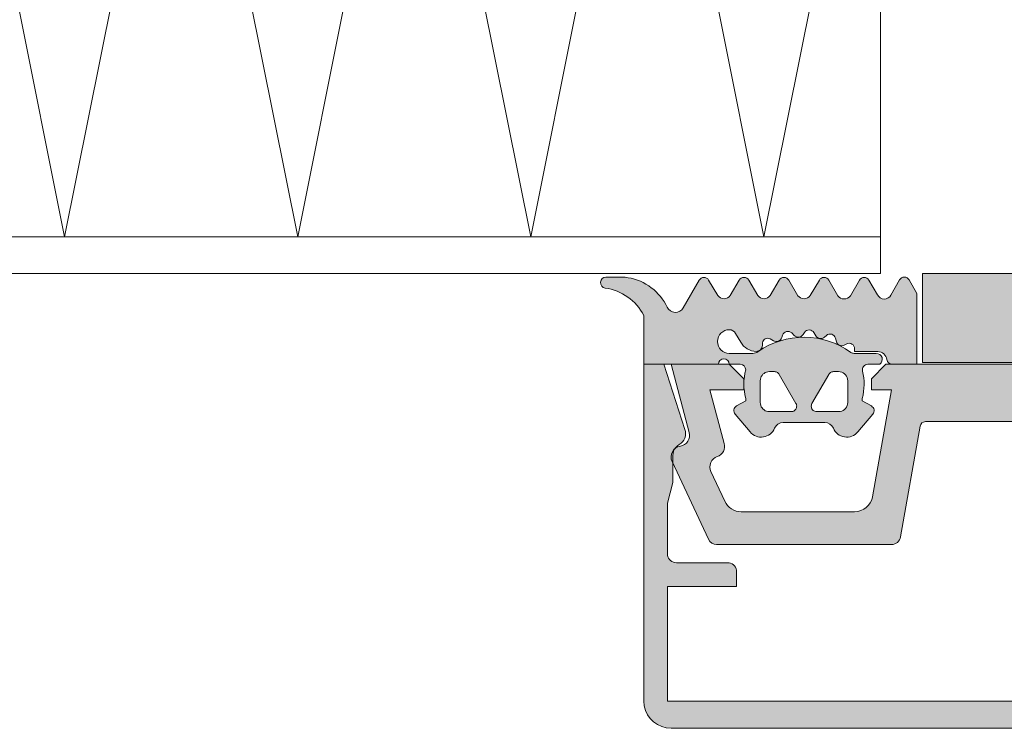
# Model space of a CAD drawing. Header units: metres. Extents: x -3.6 to 84.5, y -11 to 16.8.
# Tile 421 of 656: x 58.2657 to 58.3198, y -0.206 to -0.1671. Entities that reach past the tile are written whole.
import ezdxf

# ---------------------------------------------------------------- set-up
doc = ezdxf.new("R2010")
doc.units = ezdxf.units.M
doc.header["$MEASUREMENT"] = 0
doc.layers.add('301 - Elemente.Linie', color=7, linetype='Continuous')
doc.layers.add('302 - Elemente.Schraffur', color=7, linetype='Continuous')

msp = doc.modelspace()

# ---------------------------------------------------------------- hatches: boundary and pattern name
at = {"layer": '302 - Elemente.Schraffur', "linetype": 'Continuous', "lineweight": 5}
for points in [[(58.315289, -0.181), (58.315289, -0.1859), (58.334689, -0.1859), (58.334689, -0.181)], [(58.299989, -0.186), (58.299989, -0.2045), (58.300007, -0.204735), (58.300062, -0.204963), (58.300152, -0.205181), (58.300275, -0.205382), (58.300428, -0.205561), (58.300607, -0.205713), (58.300808, -0.205836), (58.301025, -0.205927), (58.301254, -0.205981), (58.301489, -0.206), (58.348489, -0.206), (58.348724, -0.205981), (58.348953, -0.205927), (58.34917, -0.205836), (58.349371, -0.205713), (58.34955, -0.205561), (58.349703, -0.205382), (58.349826, -0.205181), (58.349916, -0.204963), (58.349971, -0.204735), (58.349989, -0.2045), (58.349989, -0.186), (58.348888, -0.186), (58.347723, -0.189584), (58.347696, -0.189699), (58.347689, -0.189818), (58.347702, -0.189936), (58.347735, -0.190051), (58.347787, -0.190158), (58.347857, -0.190255), (58.347941, -0.190338), (58.348139, -0.190476), (58.348225, -0.190562), (58.348295, -0.190662), (58.348347, -0.190773), (58.348378, -0.190891), (58.348389, -0.191012), (58.348389, -0.1925), (58.348689, -0.19362), (58.348689, -0.1964), (58.348683, -0.196478), (58.348665, -0.196554), (58.348634, -0.196627), (58.348594, -0.196694), (58.348543, -0.196753), (58.348483, -0.196804), (58.348416, -0.196845), (58.348344, -0.196875), (58.348267, -0.196894), (58.348189, -0.1969), (58.345389, -0.1969), (58.345311, -0.196906), (58.345234, -0.196924), (58.345162, -0.196954), (58.345095, -0.196995), (58.345035, -0.197046), (58.344984, -0.197106), (58.344943, -0.197173), (58.344913, -0.197245), (58.344895, -0.197322), (58.344889, -0.1974), (58.344889, -0.1982), (58.348689, -0.1982), (58.348689, -0.2045), (58.301289, -0.2045), (58.301289, -0.1982), (58.305089, -0.1982), (58.305089, -0.1974), (58.305083, -0.197322), (58.305065, -0.197245), (58.305034, -0.197173), (58.304994, -0.197106), (58.304943, -0.197046), (58.304883, -0.196995), (58.304816, -0.196954), (58.304744, -0.196924), (58.304667, -0.196906), (58.304589, -0.1969), (58.301789, -0.1969), (58.301711, -0.196894), (58.301634, -0.196875), (58.301562, -0.196845), (58.301495, -0.196804), (58.301435, -0.196753), (58.301384, -0.196694), (58.301343, -0.196627), (58.301313, -0.196554), (58.301295, -0.196478), (58.301289, -0.1964), (58.301289, -0.19362), (58.301589, -0.1925), (58.301589, -0.191012), (58.3016, -0.190891), (58.301631, -0.190773), (58.301683, -0.190662), (58.301753, -0.190562), (58.301839, -0.190476), (58.302037, -0.190338), (58.302121, -0.190255), (58.302191, -0.190158), (58.302243, -0.190051), (58.302276, -0.189936), (58.302289, -0.189818), (58.302282, -0.189699), (58.302255, -0.189584), (58.30109, -0.186)], [(58.315166, -0.189398, -0.36397), (58.315461, -0.18915), (58.324739, -0.18915, -0.8), (58.325239, -0.18915), (58.334517, -0.18915, -0.36397), (58.334812, -0.189398), (58.335886, -0.195487, 0.36397), (58.336378, -0.1959), (58.345988, -0.1959, 0.291473), (58.346441, -0.195611), (58.348433, -0.191341, 0.501627), (58.347977, -0.190493, -0.448151), (58.347486, -0.189745), (58.348489, -0.186), (58.345289, -0.186), (58.344489, -0.1868), (58.344489, -0.1874), (58.346354, -0.1874), (58.345565, -0.190345, 0.394822), (58.345951, -0.191068, -0.446174), (58.346301, -0.191889), (58.34554, -0.193523, -0.291473), (58.344633, -0.1941), (58.338409, -0.1941, -0.36397), (58.337425, -0.193274), (58.336389, -0.1874), (58.337489, -0.1874), (58.337489, -0.1868), (58.336689, -0.186), (58.313289, -0.186), (58.312489, -0.1868), (58.312489, -0.1874), (58.313589, -0.1874), (58.312553, -0.193274, -0.36397), (58.311569, -0.1941), (58.305345, -0.1941, -0.291473), (58.304438, -0.193523), (58.303677, -0.191889, -0.446174), (58.304027, -0.191068, 0.394822), (58.304413, -0.190345), (58.303624, -0.1874), (58.305489, -0.1874), (58.305489, -0.1868), (58.304689, -0.186), (58.301489, -0.186), (58.302492, -0.189745, -0.448151), (58.302001, -0.190493, 0.501627), (58.301545, -0.191341), (58.303537, -0.195611, 0.291473), (58.30399, -0.1959), (58.3136, -0.1959, 0.36397), (58.314092, -0.195487)]]:
    msp.add_hatch(color=7, dxfattribs=at).paths.add_polyline_path(points)
h = msp.add_hatch(color=7, dxfattribs=at)
h.paths.add_polyline_path([(58.297917, -0.18121, 0.930406), (58.297873, -0.181807, -0.240315), (58.299989, -0.183309), (58.299989, -0.185999), (58.304089, -0.185999, -1), (58.304689, -0.185999), (58.305294, -0.185999, -0.409499), (58.305589, -0.186299, 0.127235), (58.305589, -0.187872), (58.305589, -0.187999), (58.305089, -0.188288, 0.466227), (58.305009, -0.188741), (58.305826, -0.189714, 0.562251), (58.307177, -0.189507, -0.302762), (58.307638, -0.189199), (58.30994, -0.189199, -0.302777), (58.310401, -0.189507, 0.562174), (58.311752, -0.189714), (58.312569, -0.188741, 0.466377), (58.312489, -0.188288), (58.311989, -0.187999), (58.311989, -0.187872, 0.12137), (58.312006, -0.186368, -0.483406), (58.312298, -0.185999), (58.312949, -0.185999, 0.732626), (58.312759, -0.185399), (58.311541, -0.185399, -0.157674), (58.311365, -0.185343, 0.319713), (58.30626, -0.185309, -0.154263), (58.305973, -0.185399), (58.304689, -0.185399, -1), (58.304689, -0.184099, -0.267978), (58.305035, -0.184299), (58.305317, -0.184787, 0.264074), (58.306168, -0.185287, 0.403109), (58.306511, -0.184966), (58.306519, -0.184822, -0.55988), (58.306927, -0.184601), (58.307113, -0.184708, 0.47692), (58.307571, -0.184532), (58.307616, -0.184395, -0.560029), (58.308113, -0.184276), (58.308255, -0.184417, 0.47708), (58.308743, -0.184366), (58.308822, -0.184245, -0.560017), (58.309333, -0.184258), (58.309433, -0.184431, 0.476948), (58.309918, -0.184508), (58.310025, -0.184412, -0.560069), (58.310516, -0.184557), (58.310569, -0.184757, 0.476951), (58.310995, -0.184947), (58.311133, -0.184877, -0.559911), (58.311569, -0.185144), (58.311569, -0.185299), (58.312841, -0.185299, -0.378044), (58.313338, -0.185737, 0.377911), (58.313635, -0.185999), (58.314989, -0.185999), (58.314989, -0.182104), (58.314563, -0.18136, 0.579304), (58.314042, -0.18136), (58.313563, -0.182194, -0.604512), (58.312826, -0.182185), (58.312351, -0.181373, 0.574004), (58.311833, -0.181374), (58.311335, -0.182228, -0.516323), (58.310652, -0.182229), (58.310151, -0.181373, 0.572646), (58.309633, -0.181372), (58.309135, -0.182219, -0.498472), (58.308448, -0.182229), (58.307951, -0.181374, 0.573806), (58.307433, -0.181372), (58.306935, -0.182219, -0.520433), (58.306255, -0.182219), (58.305754, -0.181372, 0.571234), (58.305237, -0.181372), (58.304739, -0.182219, -0.519103), (58.304057, -0.182219), (58.303554, -0.181372, 0.574152), (58.303035, -0.181376), (58.302163, -0.182897, -0.605628), (58.301277, -0.182863, 0.245119), (58.299129, -0.181239, 0.041247), (58.298801, -0.181211)])
h.paths.add_polyline_path([(58.30639, -0.188125), (58.306389, -0.1881), (58.306389, -0.1869), (58.30639, -0.186876), (58.306392, -0.186851), (58.306395, -0.186827), (58.306399, -0.186802), (58.306404, -0.186779), (58.306411, -0.186755), (58.306418, -0.186732), (58.306427, -0.186709), (58.306437, -0.186686), (58.306448, -0.186664), (58.30646, -0.186643), (58.306473, -0.186622), (58.306487, -0.186602), (58.306503, -0.186583), (58.306519, -0.186564), (58.306536, -0.186546), (58.306553, -0.18653), (58.306572, -0.186514), (58.306591, -0.186498), (58.306611, -0.186484), (58.306632, -0.186471), (58.306653, -0.186459), (58.306675, -0.186448), (58.306698, -0.186438), (58.306721, -0.186429), (58.306744, -0.186422), (58.306768, -0.186415), (58.306792, -0.18641), (58.306816, -0.186405), (58.30684, -0.186402), (58.306865, -0.186401), (58.306889, -0.1864), (58.307175, -0.1864), (58.307195, -0.186401), (58.307214, -0.186404), (58.307233, -0.186408), (58.307252, -0.186413), (58.307271, -0.186419), (58.307289, -0.186427), (58.307307, -0.186435), (58.307324, -0.186445), (58.30734, -0.186456), (58.307356, -0.186468), (58.30737, -0.186481), (58.307384, -0.186495), (58.307397, -0.18651), (58.307409, -0.186525), (58.30742, -0.186542), (58.308349, -0.18815), (58.308358, -0.188167), (58.308366, -0.188185), (58.308373, -0.188204), (58.308379, -0.188222), (58.308383, -0.188242), (58.308387, -0.188261), (58.308388, -0.18828), (58.308389, -0.1883), (58.308388, -0.18832), (58.308387, -0.188339), (58.308383, -0.188359), (58.308379, -0.188378), (58.308373, -0.188396), (58.308366, -0.188415), (58.308358, -0.188433), (58.308349, -0.18845), (58.308339, -0.188467), (58.308327, -0.188483), (58.308315, -0.188498), (58.308301, -0.188512), (58.308287, -0.188526), (58.308272, -0.188538), (58.308256, -0.188549), (58.308239, -0.18856), (58.308222, -0.188569), (58.308204, -0.188577), (58.308186, -0.188584), (58.308167, -0.18859), (58.308148, -0.188594), (58.308128, -0.188597), (58.308109, -0.188599), (58.308089, -0.1886), (58.306889, -0.1886), (58.306865, -0.188599), (58.30684, -0.188598), (58.306816, -0.188595), (58.306792, -0.18859), (58.306768, -0.188585), (58.306744, -0.188579), (58.306721, -0.188571), (58.306698, -0.188562), (58.306675, -0.188552), (58.306653, -0.188541), (58.306632, -0.188529), (58.306611, -0.188516), (58.306591, -0.188502), (58.306572, -0.188487), (58.306553, -0.188471), (58.306536, -0.188454), (58.306519, -0.188436), (58.306503, -0.188417), (58.306487, -0.188398), (58.306473, -0.188378), (58.30646, -0.188357), (58.306448, -0.188336), (58.306437, -0.188314), (58.306427, -0.188291), (58.306418, -0.188268), (58.306411, -0.188245), (58.306404, -0.188222), (58.306399, -0.188198), (58.306395, -0.188173), (58.306392, -0.188149)], flags=0)
h.paths.add_polyline_path([(58.30919, -0.18832), (58.309189, -0.1883), (58.30919, -0.18828), (58.309192, -0.188261), (58.309195, -0.188242), (58.309199, -0.188222), (58.309205, -0.188204), (58.309212, -0.188185), (58.30922, -0.188167), (58.309229, -0.18815), (58.310158, -0.186542), (58.310169, -0.186525), (58.310181, -0.18651), (58.310194, -0.186495), (58.310208, -0.186481), (58.310223, -0.186468), (58.310238, -0.186456), (58.310254, -0.186445), (58.310271, -0.186435), (58.310289, -0.186427), (58.310307, -0.186419), (58.310326, -0.186413), (58.310345, -0.186408), (58.310364, -0.186404), (58.310383, -0.186401), (58.310403, -0.1864), (58.310689, -0.1864), (58.310714, -0.186401), (58.310738, -0.186402), (58.310762, -0.186405), (58.310787, -0.18641), (58.310811, -0.186415), (58.310834, -0.186422), (58.310858, -0.186429), (58.31088, -0.186438), (58.310903, -0.186448), (58.310925, -0.186459), (58.310946, -0.186471), (58.310967, -0.186484), (58.310987, -0.186498), (58.311006, -0.186514), (58.311025, -0.18653), (58.311043, -0.186547), (58.31106, -0.186564), (58.311076, -0.186583), (58.311091, -0.186602), (58.311105, -0.186622), (58.311118, -0.186643), (58.31113, -0.186664), (58.311141, -0.186686), (58.311151, -0.186709), (58.31116, -0.186732), (58.311168, -0.186755), (58.311174, -0.186779), (58.311179, -0.186802), (58.311184, -0.186827), (58.311187, -0.186851), (58.311189, -0.186876), (58.311189, -0.1869), (58.311189, -0.1881), (58.311189, -0.188125), (58.311187, -0.188149), (58.311184, -0.188173), (58.311179, -0.188198), (58.311174, -0.188222), (58.311168, -0.188245), (58.31116, -0.188268), (58.311151, -0.188291), (58.311141, -0.188314), (58.31113, -0.188336), (58.311118, -0.188357), (58.311105, -0.188378), (58.311091, -0.188398), (58.311076, -0.188417), (58.31106, -0.188436), (58.311043, -0.188454), (58.311025, -0.18847), (58.311006, -0.188487), (58.310987, -0.188502), (58.310967, -0.188516), (58.310946, -0.188529), (58.310925, -0.188541), (58.310903, -0.188552), (58.31088, -0.188562), (58.310858, -0.188571), (58.310834, -0.188578), (58.310811, -0.188585), (58.310787, -0.18859), (58.310762, -0.188595), (58.310738, -0.188598), (58.310714, -0.188599), (58.310689, -0.1886), (58.309489, -0.1886), (58.309469, -0.188599), (58.30945, -0.188597), (58.309431, -0.188594), (58.309411, -0.18859), (58.309393, -0.188584), (58.309374, -0.188577), (58.309356, -0.188569), (58.309339, -0.18856), (58.309322, -0.188549), (58.309306, -0.188538), (58.309291, -0.188526), (58.309277, -0.188512), (58.309264, -0.188498), (58.309251, -0.188483), (58.30924, -0.188467), (58.309229, -0.18845), (58.30922, -0.188433), (58.309212, -0.188415), (58.309205, -0.188396), (58.309199, -0.188378), (58.309195, -0.188359), (58.309192, -0.188339)], flags=0)

# ---------------------------------------------------------------- linework, layer by layer
at = {"layer": '301 - Elemente.Linie', "color": 7, "linetype": 'Continuous', "lineweight": 5}
for p, q in [((58.312989, -0.145), (58.312989, -0.181)), ((58.268189, -0.179), (58.261789, -0.147)), ((58.274589, -0.147), (58.268189, -0.179)), ((58.280989, -0.179), (58.274589, -0.147)), ((58.287389, -0.147), (58.280989, -0.179)), ((58.293789, -0.179), (58.287389, -0.147)), ((58.300189, -0.147), (58.293789, -0.179)), ((58.306589, -0.179), (58.300189, -0.147)), ((58.312989, -0.147), (58.306589, -0.179)), ((58.312989, -0.179), (58.312989, -0.147)), ((58.312989, -0.179), (57.976989, -0.179)), ((57.976989, -0.179), (58.312989, -0.179)), ((58.312989, -0.181), (58.312989, -0.179)), ((57.976989, -0.181), (58.312989, -0.181))]:
    msp.add_line(p, q, dxfattribs=at)
for points in [[(58.315289, -0.181), (58.334689, -0.181), (58.334689, -0.1859), (58.315289, -0.1859)], [(58.306389, -0.1881), (58.306395, -0.188178), (58.306414, -0.188255), (58.306444, -0.188327), (58.306485, -0.188394), (58.306536, -0.188454), (58.306595, -0.188505), (58.306662, -0.188546), (58.306735, -0.188576), (58.306811, -0.188594), (58.306889, -0.1886), (58.308089, -0.1886), (58.308137, -0.188596), (58.308184, -0.188585), (58.308228, -0.188566), (58.308269, -0.18854), (58.308305, -0.188508), (58.308336, -0.18847), (58.30836, -0.188429), (58.308377, -0.188384), (58.308387, -0.188336), (58.308389, -0.188288), (58.308383, -0.18824), (58.30837, -0.188194), (58.308349, -0.18815), (58.307425, -0.18655), (58.3074, -0.186513), (58.307369, -0.18648), (58.307334, -0.186452), (58.307295, -0.18643), (58.307254, -0.186413), (58.30721, -0.186403), (58.307165, -0.1864), (58.306889, -0.1864), (58.306811, -0.186406), (58.306735, -0.186424), (58.306662, -0.186455), (58.306595, -0.186496), (58.306536, -0.186546), (58.306485, -0.186606), (58.306444, -0.186673), (58.306414, -0.186746), (58.306395, -0.186822), (58.306389, -0.1869)], [(58.309229, -0.18815), (58.309207, -0.188197), (58.309194, -0.188248), (58.309189, -0.1883), (58.309194, -0.188352), (58.309207, -0.188403), (58.309229, -0.18845), (58.309259, -0.188493), (58.309296, -0.18853), (58.309339, -0.18856), (58.309386, -0.188582), (58.309437, -0.188595), (58.309489, -0.1886), (58.310689, -0.1886), (58.310776, -0.188592), (58.31086, -0.18857), (58.310939, -0.188533), (58.31101, -0.188483), (58.311072, -0.188421), (58.311122, -0.18835), (58.311159, -0.188271), (58.311181, -0.188187), (58.311189, -0.1881), (58.311189, -0.1869), (58.311181, -0.186813), (58.311159, -0.186729), (58.311122, -0.18665), (58.311072, -0.186579), (58.31101, -0.186517), (58.310939, -0.186467), (58.31086, -0.18643), (58.310776, -0.186408), (58.310689, -0.1864), (58.310413, -0.1864), (58.310368, -0.186403), (58.310324, -0.186413), (58.310283, -0.18643), (58.310244, -0.186452), (58.310209, -0.18648), (58.310178, -0.186513), (58.310153, -0.18655)]]:
    msp.add_lwpolyline(points, close=True, dxfattribs=at)
msp.add_lwpolyline([(58.305009, -0.188741, -0.466227), (58.305089, -0.188288), (58.305589, -0.187999), (58.305589, -0.187872, -0.127235), (58.305589, -0.186299, 0.409499), (58.305294, -0.185999), (58.304689, -0.185999, 1), (58.304089, -0.185999), (58.299989, -0.185999), (58.299989, -0.183309, 0.240315), (58.297873, -0.181807, -0.930406), (58.297917, -0.18121), (58.298801, -0.181211, -0.041247), (58.299129, -0.181239, -0.245119), (58.301277, -0.182863, 0.605628), (58.302163, -0.182897), (58.303035, -0.181376, -0.574152), (58.303554, -0.181372), (58.304057, -0.182219, 0.519103), (58.304739, -0.182219), (58.305237, -0.181372, -0.571234), (58.305754, -0.181372), (58.306255, -0.182219, 0.520433), (58.306935, -0.182219), (58.307433, -0.181372, -0.573806), (58.307951, -0.181374), (58.308448, -0.182229, 0.498472), (58.309135, -0.182219), (58.309633, -0.181372, -0.572646), (58.310151, -0.181373), (58.310652, -0.182229, 0.516323), (58.311335, -0.182228), (58.311833, -0.181374, -0.574004), (58.312351, -0.181373), (58.312826, -0.182185, 0.604512), (58.313563, -0.182194), (58.314042, -0.18136, -0.579304), (58.314563, -0.18136), (58.314989, -0.182104), (58.314989, -0.185999), (58.313635, -0.185999, -0.377911), (58.313338, -0.185737, 0.378044), (58.312841, -0.185299), (58.311569, -0.185299), (58.311569, -0.185144, 0.559911), (58.311133, -0.184877), (58.310995, -0.184947, -0.476951), (58.310569, -0.184757), (58.310516, -0.184557, 0.560069), (58.310025, -0.184412), (58.309918, -0.184508, -0.476948), (58.309433, -0.184431), (58.309333, -0.184258, 0.560017), (58.308822, -0.184245), (58.308743, -0.184366, -0.47708), (58.308255, -0.184417), (58.308113, -0.184276, 0.560029), (58.307616, -0.184395), (58.307571, -0.184532, -0.47692), (58.307113, -0.184708), (58.306927, -0.184601, 0.55988), (58.306519, -0.184822), (58.306511, -0.184966, -0.403109), (58.306168, -0.185287, -0.264074), (58.305317, -0.184787), (58.305035, -0.184299, 0.267978), (58.304689, -0.184099, 1), (58.304689, -0.185399), (58.305973, -0.185399, 0.154263), (58.30626, -0.185309, -0.319713), (58.311365, -0.185343, 0.157674), (58.311541, -0.185399), (58.312759, -0.185399, -0.732626), (58.312949, -0.185999), (58.312298, -0.185999, 0.483406), (58.312006, -0.186368, -0.12137), (58.311989, -0.187872), (58.311989, -0.187999), (58.312489, -0.188288, -0.466377), (58.312569, -0.188741), (58.311752, -0.189714, -0.562174), (58.310401, -0.189507, 0.302777), (58.30994, -0.189199), (58.307638, -0.189199, 0.302762), (58.307177, -0.189507, -0.562251), (58.305826, -0.189714)], format="xyb", close=True, dxfattribs=at)
msp.add_lwpolyline([(58.348689, -0.2045), (58.301289, -0.2045), (58.301289, -0.1982), (58.305089, -0.1982), (58.305089, -0.1974), (58.305081, -0.197313), (58.305059, -0.197229), (58.305022, -0.19715), (58.304972, -0.197079), (58.30491, -0.197017), (58.304839, -0.196967), (58.30476, -0.19693), (58.304676, -0.196908), (58.304589, -0.1969), (58.301789, -0.1969), (58.301702, -0.196892), (58.301618, -0.19687), (58.301539, -0.196833), (58.301468, -0.196783), (58.301406, -0.196721), (58.301356, -0.19665), (58.301319, -0.196571), (58.301297, -0.196487), (58.301289, -0.1964), (58.301289, -0.19362), (58.301589, -0.1925), (58.301589, -0.191012), (58.3016, -0.190891), (58.301631, -0.190773), (58.301683, -0.190662), (58.301753, -0.190562), (58.301839, -0.190476), (58.301939, -0.190406), (58.302037, -0.190338), (58.302121, -0.190255), (58.302191, -0.190158), (58.302243, -0.190051), (58.302276, -0.189936), (58.302289, -0.189818), (58.302282, -0.189699), (58.302255, -0.189584), (58.30109, -0.186), (58.299989, -0.186), (58.299989, -0.2045), (58.300012, -0.20476), (58.300079, -0.205013), (58.30019, -0.20525), (58.30034, -0.205464), (58.300525, -0.205649), (58.300739, -0.205799), (58.300976, -0.205909), (58.301229, -0.205977), (58.301489, -0.206), (58.348489, -0.206)], dxfattribs=at)
msp.add_lwpolyline([(58.324739, -0.18915), (58.315461, -0.18915, 0.36397), (58.315166, -0.189398), (58.314092, -0.195487, -0.36397), (58.3136, -0.1959), (58.30399, -0.1959, -0.291473), (58.303537, -0.195611), (58.301545, -0.191341, -0.501627), (58.302001, -0.190493, 0.448151), (58.302492, -0.189745), (58.301489, -0.186), (58.304689, -0.186), (58.305489, -0.1868), (58.305489, -0.1874), (58.303624, -0.1874), (58.304413, -0.190345, -0.394822), (58.304027, -0.191068, 0.446174), (58.303677, -0.191889), (58.304438, -0.193523, 0.291473), (58.305345, -0.1941), (58.311569, -0.1941, 0.36397), (58.312553, -0.193274), (58.313589, -0.1874), (58.312489, -0.1874), (58.312489, -0.1868), (58.313289, -0.186), (58.336689, -0.186)], format="xyb", dxfattribs=at)

doc.saveas('drawing.dxf')
